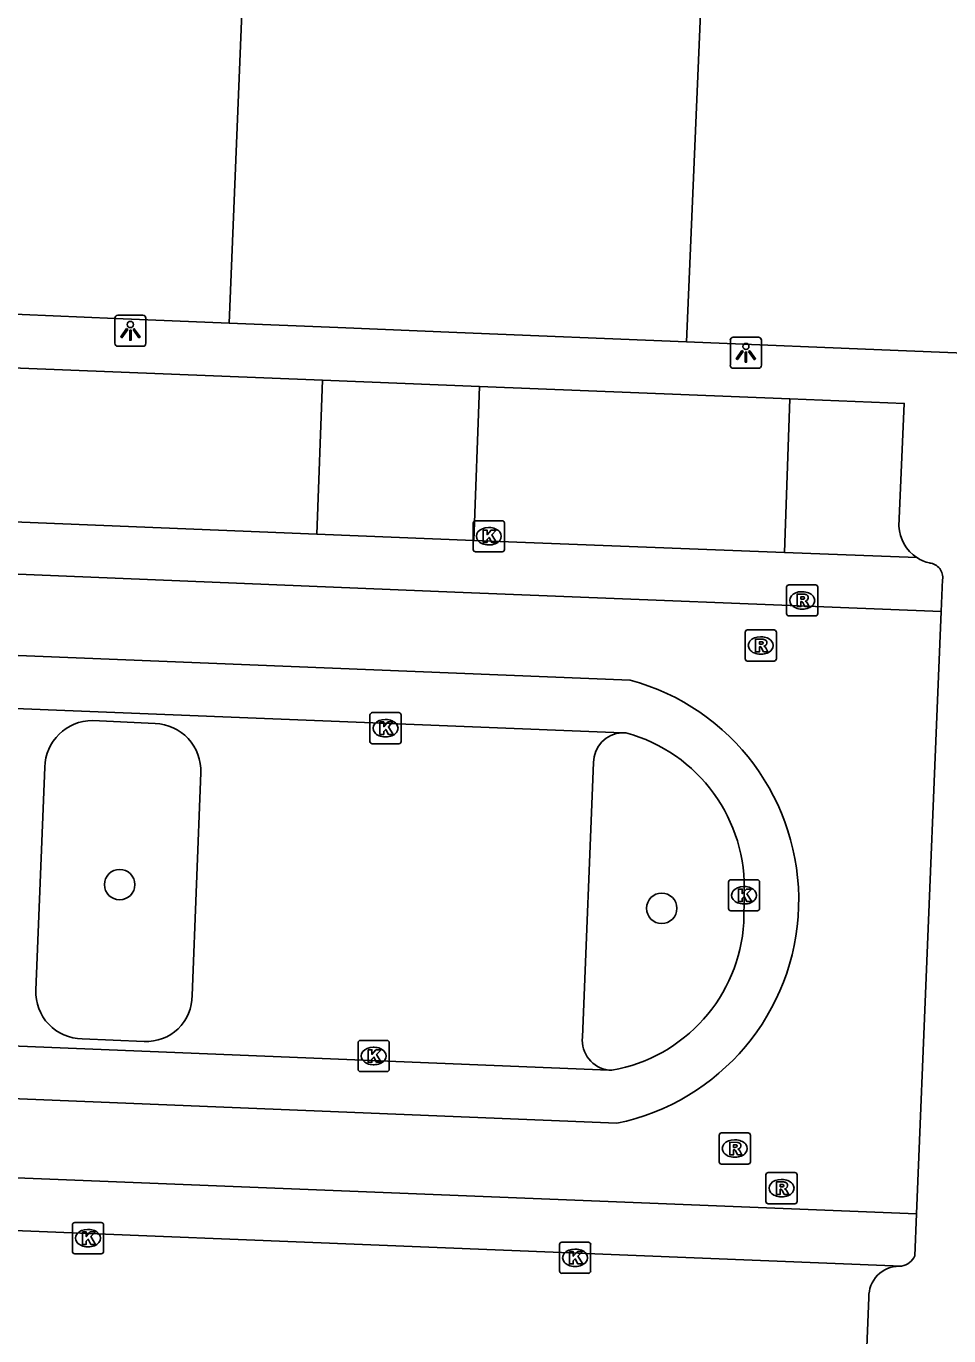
# Model space of a CAD drawing. Extents: x 160732 to 162105, y 387428 to 388479.
# Drawn here: x 161712.38 to 161742.01, y 387658.97 to 387701.05 of the extents above; entities that cross this region are included whole.
import ezdxf

# ---------------------------------------------------------------- set-up
doc = ezdxf.new("R2010")
doc.units = 0
for name, color, linetype in [('IMGEO_Boom', 7, 'Continuous'), ('IMGEO_Kolk', 7, 'Continuous'), ('IMGEO_Lichtpunt', 7, 'Continuous'), ('IMGEO_Pand', 7, 'Continuous'), ('IMGEO_Parkeervlak_open', 7, 'Continuous'), ('IMGEO_Rijbaan_lokaal_gesloten', 7, 'Continuous'), ('IMGEO_Rijbaan_lokaal_open', 7, 'Continuous'), ('IMGEO_Rioolput', 7, 'Continuous'), ('IMGEO_Voetpad_open', 7, 'Continuous')]:
    doc.layers.add(name, color=color, linetype=linetype)

msp = doc.modelspace()

# ---------------------------------------------------------------- linework, layer by layer
at = {"layer": 'IMGEO_Boom'}
for centre in [(161715.378, 387673.471), (161732.787, 387672.709)]:
    msp.add_circle(centre, 0.489, dxfattribs=at)
at = {"layer": 'IMGEO_Kolk'}
for p, q in [((161726.734, 387684.238), (161726.734, 387685.09)), ((161726.809, 387685.164), (161727.661, 387685.164)), ((161727.735, 387685.09), (161727.735, 387684.238)), ((161727.222, 387684.944), (161727.247, 387684.944)), ((161727.661, 387684.164), (161726.809, 387684.164)), ((161727.245, 387684.384), (161727.22, 387684.384)), ((161723.417, 387678.07), (161723.417, 387678.922)), ((161723.492, 387678.996), (161724.344, 387678.996)), ((161723.905, 387678.776), (161723.93, 387678.776)), ((161724.418, 387678.922), (161724.418, 387678.07)), ((161724.344, 387677.996), (161723.492, 387677.996)), ((161723.928, 387678.216), (161723.903, 387678.216)), ((161735.006, 387673.628), (161735.858, 387673.628)), ((161734.931, 387672.702), (161734.931, 387673.554)), ((161735.419, 387673.408), (161735.444, 387673.408)), ((161735.932, 387673.554), (161735.932, 387672.702)), ((161735.442, 387672.848), (161735.417, 387672.848)), ((161735.858, 387672.628), (161735.006, 387672.628)), ((161723.036, 387667.538), (161723.036, 387668.39)), ((161723.111, 387668.464), (161723.963, 387668.464)), ((161723.524, 387668.244), (161723.549, 387668.244)), ((161724.037, 387668.39), (161724.037, 387667.538)), ((161723.963, 387667.464), (161723.111, 387667.464)), ((161723.547, 387667.684), (161723.522, 387667.684)), ((161713.861, 387661.686), (161713.861, 387662.538)), ((161713.936, 387662.612), (161714.788, 387662.612)), ((161714.349, 387662.392), (161714.374, 387662.392)), ((161714.862, 387662.538), (161714.862, 387661.686)), ((161714.372, 387661.832), (161714.347, 387661.832)), ((161729.504, 387661.055), (161729.504, 387661.907)), ((161729.579, 387661.981), (161730.431, 387661.981)), ((161730.505, 387661.907), (161730.505, 387661.055)), ((161714.788, 387661.612), (161713.936, 387661.612)), ((161729.992, 387661.761), (161730.017, 387661.761)), ((161730.431, 387660.981), (161729.579, 387660.981)), ((161730.015, 387661.201), (161729.99, 387661.201))]:
    msp.add_line(p, q, dxfattribs=at)
for points in [[(161726.734, 387684.238), (161726.734, 387685.09)], [(161726.809, 387685.164), (161727.661, 387685.164)], [(161727.735, 387685.09), (161727.735, 387684.238)], [(161727.055, 387684.864), (161727.178, 387684.864), (161727.178, 387684.713), (161727.308, 387684.864), (161727.472, 387684.864), (161727.326, 387684.713), (161727.479, 387684.464), (161727.327, 387684.464), (161727.242, 387684.628), (161727.178, 387684.561), (161727.178, 387684.464), (161727.055, 387684.464), (161727.055, 387684.864)], [(161727.661, 387684.164), (161726.809, 387684.164)], [(161723.417, 387678.07), (161723.417, 387678.922)], [(161723.492, 387678.996), (161724.344, 387678.996)], [(161723.738, 387678.696), (161723.861, 387678.696), (161723.861, 387678.545), (161723.991, 387678.696), (161724.155, 387678.696), (161724.009, 387678.545), (161724.162, 387678.296), (161724.01, 387678.296), (161723.925, 387678.46), (161723.861, 387678.393), (161723.861, 387678.296), (161723.738, 387678.296), (161723.738, 387678.696)], [(161724.418, 387678.922), (161724.418, 387678.07)], [(161724.344, 387677.996), (161723.492, 387677.996)], [(161735.006, 387673.628), (161735.858, 387673.628)], [(161734.931, 387672.702), (161734.931, 387673.554)], [(161735.252, 387673.328), (161735.375, 387673.328), (161735.375, 387673.177), (161735.505, 387673.328), (161735.669, 387673.328), (161735.523, 387673.177), (161735.676, 387672.928), (161735.524, 387672.928), (161735.439, 387673.092), (161735.375, 387673.025), (161735.375, 387672.928), (161735.252, 387672.928), (161735.252, 387673.328)], [(161735.932, 387673.554), (161735.932, 387672.702)], [(161735.858, 387672.628), (161735.006, 387672.628)], [(161723.036, 387667.538), (161723.036, 387668.39)], [(161723.111, 387668.464), (161723.963, 387668.464)], [(161723.357, 387668.164), (161723.48, 387668.164), (161723.48, 387668.013), (161723.61, 387668.164), (161723.774, 387668.164), (161723.628, 387668.013), (161723.781, 387667.764), (161723.629, 387667.764), (161723.544, 387667.928), (161723.48, 387667.861), (161723.48, 387667.764), (161723.357, 387667.764), (161723.357, 387668.164)], [(161724.037, 387668.39), (161724.037, 387667.538)], [(161723.963, 387667.464), (161723.111, 387667.464)], [(161713.861, 387661.686), (161713.861, 387662.538)], [(161713.936, 387662.612), (161714.788, 387662.612)], [(161714.182, 387662.312), (161714.305, 387662.312), (161714.305, 387662.161), (161714.435, 387662.312), (161714.599, 387662.312), (161714.453, 387662.161), (161714.606, 387661.912), (161714.454, 387661.912), (161714.369, 387662.076), (161714.305, 387662.009), (161714.305, 387661.912), (161714.182, 387661.912), (161714.182, 387662.312)], [(161714.862, 387662.538), (161714.862, 387661.686)], [(161729.504, 387661.055), (161729.504, 387661.907)], [(161729.579, 387661.981), (161730.431, 387661.981)], [(161730.505, 387661.907), (161730.505, 387661.055)], [(161714.788, 387661.612), (161713.936, 387661.612)], [(161729.825, 387661.681), (161729.948, 387661.681), (161729.948, 387661.53), (161730.078, 387661.681), (161730.242, 387661.681), (161730.096, 387661.53), (161730.249, 387661.281), (161730.097, 387661.281), (161730.012, 387661.445), (161729.948, 387661.378), (161729.948, 387661.281), (161729.825, 387661.281), (161729.825, 387661.681)], [(161730.431, 387660.981), (161729.579, 387660.981)]]:
    msp.add_lwpolyline(points, dxfattribs=at)
for centre, start, end in [((161726.811, 387685.088), 91.552, 178.448), ((161726.811, 387685.088), 91.552, 178.448), ((161727.659, 387685.088), 1.552, 88.448), ((161727.659, 387685.088), 1.552, 88.448), ((161726.811, 387684.24), 181.552, 268.448), ((161726.811, 387684.24), 181.552, 268.448), ((161727.659, 387684.24), 271.552, 358.448), ((161727.659, 387684.24), 271.552, 358.448), ((161723.494, 387678.92), 91.552, 178.448), ((161723.494, 387678.92), 91.552, 178.448), ((161724.342, 387678.92), 1.552, 88.448), ((161724.342, 387678.92), 1.552, 88.448), ((161723.494, 387678.072), 181.552, 268.448), ((161723.494, 387678.072), 181.552, 268.448), ((161724.342, 387678.072), 271.552, 358.448), ((161724.342, 387678.072), 271.552, 358.448), ((161735.008, 387673.552), 91.552, 178.448), ((161735.008, 387673.552), 91.552, 178.448), ((161735.856, 387673.552), 1.552, 88.448), ((161735.856, 387673.552), 1.552, 88.448), ((161735.008, 387672.704), 181.552, 268.448), ((161735.008, 387672.704), 181.552, 268.448), ((161735.856, 387672.704), 271.552, 358.448), ((161735.856, 387672.704), 271.552, 358.448), ((161723.113, 387668.388), 91.552, 178.448), ((161723.113, 387668.388), 91.552, 178.448), ((161723.961, 387668.388), 1.552, 88.448), ((161723.961, 387668.388), 1.552, 88.448), ((161723.113, 387667.54), 181.552, 268.448), ((161723.113, 387667.54), 181.552, 268.448), ((161723.961, 387667.54), 271.552, 358.448), ((161723.961, 387667.54), 271.552, 358.448), ((161713.938, 387662.536), 91.552, 178.448), ((161713.938, 387662.536), 91.552, 178.448), ((161714.786, 387662.536), 1.552, 88.448), ((161714.786, 387662.536), 1.552, 88.448), ((161729.581, 387661.905), 91.552, 178.448), ((161729.581, 387661.905), 91.552, 178.448), ((161730.429, 387661.905), 1.552, 88.448), ((161730.429, 387661.905), 1.552, 88.448), ((161713.938, 387661.688), 181.552, 268.448), ((161713.938, 387661.688), 181.552, 268.448), ((161714.786, 387661.688), 271.552, 358.448), ((161714.786, 387661.688), 271.552, 358.448), ((161729.581, 387661.057), 181.552, 268.448), ((161729.581, 387661.057), 181.552, 268.448), ((161730.429, 387661.057), 271.552, 358.448), ((161730.429, 387661.057), 271.552, 358.448)]:
    msp.add_arc(centre, 0.0765, start, end, dxfattribs=at)
for centre, major_axis, ratio, start_param, end_param in [((161727.221, 387684.664), (-0.387, 0.002), 0.722429, 4.712389, 7.853982), ((161727.246, 387684.664), (-0.39, 0.002), 0.717154, 1.570796, 4.712389), ((161723.904, 387678.496), (-0.387, 0.002), 0.722429, 4.712389, 7.853982), ((161723.929, 387678.496), (-0.39, 0.002), 0.717154, 1.570796, 4.712389), ((161735.418, 387673.128), (-0.387, 0.002), 0.722429, 4.712389, 7.853982), ((161735.443, 387673.128), (-0.39, 0.002), 0.717154, 1.570796, 4.712389), ((161723.523, 387667.964), (-0.387, 0.002), 0.722429, 4.712389, 7.853982), ((161723.548, 387667.964), (-0.39, 0.002), 0.717154, 1.570796, 4.712389), ((161714.348, 387662.112), (-0.387, 0.002), 0.722429, 4.712389, 7.853982), ((161714.373, 387662.112), (-0.39, 0.002), 0.717154, 1.570796, 4.712389), ((161729.991, 387661.481), (-0.387, 0.002), 0.722429, 4.712389, 7.853982), ((161730.016, 387661.481), (-0.39, 0.002), 0.717154, 1.570796, 4.712389)]:
    msp.add_ellipse(centre, major_axis=major_axis, ratio=ratio, start_param=start_param, end_param=end_param, dxfattribs=at)
at = {"layer": 'IMGEO_Lichtpunt'}
for p, q in [((161716.126, 387691.765), (161715.318, 387691.765)), ((161716.126, 387691.765), (161715.318, 387691.765)), ((161715.224, 387691.67), (161715.224, 387690.863)), ((161715.224, 387691.67), (161715.224, 387690.863)), ((161716.22, 387690.863), (161716.22, 387691.67)), ((161716.22, 387690.863), (161716.22, 387691.67)), ((161734.991, 387690.964), (161734.991, 387690.157)), ((161734.991, 387690.964), (161734.991, 387690.157)), ((161735.893, 387691.059), (161735.085, 387691.059)), ((161735.893, 387691.059), (161735.085, 387691.059)), ((161735.987, 387690.157), (161735.987, 387690.964)), ((161735.987, 387690.157), (161735.987, 387690.964)), ((161715.318, 387690.769), (161716.126, 387690.769)), ((161715.318, 387690.769), (161716.126, 387690.769)), ((161735.085, 387690.063), (161735.893, 387690.063)), ((161735.085, 387690.063), (161735.893, 387690.063))]:
    msp.add_line(p, q, dxfattribs=at)
for points in [[(161715.598, 387691.334), (161715.637, 387691.306), (161715.449, 387691.044), (161715.411, 387691.071), (161715.598, 387691.334)], [(161715.7, 387691.286), (161715.747, 387691.286), (161715.747, 387690.964), (161715.7, 387690.964), (161715.7, 387691.286)], [(161715.81, 387691.306), (161715.848, 387691.333), (161716.035, 387691.071), (161715.996, 387691.043), (161715.81, 387691.306)], [(161735.365, 387690.628), (161735.404, 387690.6), (161735.216, 387690.338), (161735.178, 387690.365), (161735.365, 387690.628)], [(161735.467, 387690.58), (161735.514, 387690.58), (161735.514, 387690.258), (161735.467, 387690.258), (161735.467, 387690.58)], [(161735.577, 387690.6), (161735.615, 387690.627), (161735.802, 387690.365), (161735.763, 387690.337), (161735.577, 387690.6)]]:
    msp.add_lwpolyline(points, dxfattribs=at)
for centre in [(161715.723, 387691.468), (161735.49, 387690.762)]:
    msp.add_circle(centre, 0.0994, dxfattribs=at)
for centre, start, end in [((161715.318, 387691.67), 90, 180), ((161715.318, 387691.67), 90, 180), ((161716.126, 387691.67), 0, 90), ((161716.126, 387691.67), 0, 90), ((161715.318, 387690.863), 180, 270), ((161715.318, 387690.863), 180, 270), ((161716.126, 387690.863), 270, 0), ((161716.126, 387690.863), 270, 360), ((161735.085, 387690.964), 90, 180), ((161735.085, 387690.964), 90, 180), ((161735.893, 387690.964), 0, 90), ((161735.893, 387690.964), 0, 90), ((161735.085, 387690.157), 180, 270), ((161735.085, 387690.157), 180, 270), ((161735.893, 387690.157), 270, 0), ((161735.893, 387690.157), 270, 360)]:
    msp.add_arc(centre, 0.0946, start, end, dxfattribs=at)
at = {"layer": 'IMGEO_Pand'}
for points in [[(161718.894, 387691.515), (161719.742, 387712.244), (161720.544, 387731.818)], [(161735.29, 387730.873), (161733.58, 387690.914)], [(161718.894, 387691.515), (161715.234, 387691.665), (161711.239, 387691.829), (161707.354, 387691.988), (161703.725, 387692.136)], [(161733.58, 387690.914), (161726.208, 387691.216), (161722.383, 387691.372), (161718.894, 387691.515)], [(161743.842, 387690.494), (161740.382, 387690.636), (161733.58, 387690.914)]]:
    msp.add_lwpolyline(points, dxfattribs=at)
at = {"layer": 'IMGEO_Parkeervlak_open'}
for points in [[(161716.517, 387678.65), (161714.509, 387678.741)], [(161730.596, 387677.393), (161730.241, 387668.568)], [(161712.976, 387677.24), (161712.687, 387670.078)], [(161717.702, 387669.913), (161717.982, 387677.066)], [(161714.176, 387668.52), (161716.165, 387668.434)]]:
    msp.add_lwpolyline(points, dxfattribs=at)
for centre, radius, start, end in [((161714.5, 387677.216), 1.525, 89.6758, 179.1156), ((161716.459, 387677.127), 1.524, 357.6942, 87.8357), ((161731.563, 387677.385), 0.967, 92.8078, 179.5105), ((161714.184, 387670.019), 1.499, 177.7268, 269.6787), ((161716.246, 387669.888), 1.456, 266.7939, 1.0027), ((161731.206, 387668.474), 0.97, 174.4102, 262.9358)]:
    msp.add_arc(centre, radius, start, end, dxfattribs=at)
at = {"layer": 'IMGEO_Rijbaan_lokaal_gesloten'}
for points in [[(161694.959, 387684.148), (161726.139, 387682.869), (161741.763, 387682.241)], [(161741.763, 387682.241), (161741.635, 387679.13), (161740.97, 387662.897)], [(161731.772, 387680.042), (161694.847, 387681.529)], [(161694.801, 387667.29), (161731.347, 387665.802)], [(161740.97, 387662.897), (161694.663, 387664.744)]]:
    msp.add_lwpolyline(points, dxfattribs=at)
msp.add_arc((161729.865, 387672.973), 7.322, 281.6747, 74.9062, dxfattribs=at)
at = {"layer": 'IMGEO_Rijbaan_lokaal_open'}
for points in [[(161711.709, 387685.136), (161721.708, 387684.729)], [(161726.756, 387684.523), (161721.708, 387684.729)], [(161726.756, 387684.523), (161736.73, 387684.14)], [(161740.984, 387683.977), (161736.73, 387684.14)], [(161741.763, 387682.241), (161741.805, 387683.269)], [(161699.72, 387679.627), (161731.516, 387678.351)], [(161731.639, 387678.349), (161731.516, 387678.351)], [(161735.424, 387672.257), (161735.432, 387673.128)], [(161731.087, 387667.511), (161699.255, 387668.805)], [(161731.087, 387667.511), (161731.189, 387667.504)], [(161740.491, 387661.216), (161695.21, 387663.029)], [(161740.915, 387661.545), (161740.97, 387662.897)]]:
    msp.add_lwpolyline(points, dxfattribs=at)
for centre, radius, start, end in [((161741.661, 387685.008), 1.233, 236.6859, 257.191), ((161741.349, 387683.344), 0.462, 350.6191, 85.1457), ((161730.286, 387673.378), 5.152, 357.2237, 74.7723), ((161730.29, 387672.569), 5.144, 280.0692, 356.5277), ((161740.398, 387661.773), 0.565, 279.4482, 336.1706)]:
    msp.add_arc(centre, radius, start, end, dxfattribs=at)
at = {"layer": 'IMGEO_Rioolput'}
for p, q in [((161736.797, 387682.177), (161736.797, 387683.029)), ((161736.872, 387683.103), (161737.724, 387683.103)), ((161737.285, 387682.883), (161737.31, 387682.883)), ((161737.798, 387683.029), (161737.798, 387682.177)), ((161737.724, 387682.103), (161736.872, 387682.103)), ((161737.308, 387682.323), (161737.283, 387682.323)), ((161735.542, 387681.654), (161736.394, 387681.654)), ((161735.467, 387680.728), (161735.467, 387681.58)), ((161735.955, 387681.434), (161735.98, 387681.434)), ((161736.468, 387681.58), (161736.468, 387680.728)), ((161735.978, 387680.874), (161735.953, 387680.874)), ((161736.394, 387680.654), (161735.542, 387680.654)), ((161734.633, 387664.565), (161734.633, 387665.417)), ((161734.708, 387665.491), (161735.56, 387665.491)), ((161735.121, 387665.271), (161735.146, 387665.271)), ((161735.634, 387665.417), (161735.634, 387664.565)), ((161735.56, 387664.491), (161734.708, 387664.491)), ((161735.144, 387664.711), (161735.119, 387664.711)), ((161736.134, 387663.292), (161736.134, 387664.144)), ((161736.209, 387664.218), (161737.061, 387664.218)), ((161736.622, 387663.998), (161736.647, 387663.998)), ((161737.135, 387664.144), (161737.135, 387663.292)), ((161737.061, 387663.218), (161736.209, 387663.218)), ((161736.645, 387663.438), (161736.62, 387663.438))]:
    msp.add_line(p, q, dxfattribs=at)
for points in [[(161736.797, 387682.177), (161736.797, 387683.029)], [(161736.872, 387683.103), (161737.724, 387683.103)], [(161737.798, 387683.029), (161737.798, 387682.177)], [(161737.386, 387682.801), (161737.134, 387682.803), (161737.134, 387682.403)], [(161737.134, 387682.403), (161737.258, 387682.403), (161737.258, 387682.565), (161737.269, 387682.565)], [(161737.312, 387682.722), (161737.258, 387682.722), (161737.258, 387682.641)], [(161737.258, 387682.641), (161737.31, 387682.641)], [(161737.316, 387682.536), (161737.387, 387682.403), (161737.527, 387682.403), (161737.462, 387682.529)], [(161737.724, 387682.103), (161736.872, 387682.103)], [(161735.542, 387681.654), (161736.394, 387681.654)], [(161735.467, 387680.728), (161735.467, 387681.58)], [(161736.056, 387681.352), (161735.804, 387681.354), (161735.804, 387680.954)], [(161735.982, 387681.273), (161735.928, 387681.273), (161735.928, 387681.192)], [(161735.928, 387681.192), (161735.98, 387681.192)], [(161736.468, 387681.58), (161736.468, 387680.728)], [(161735.804, 387680.954), (161735.928, 387680.954), (161735.928, 387681.116), (161735.939, 387681.116)], [(161735.986, 387681.087), (161736.057, 387680.954), (161736.197, 387680.954), (161736.132, 387681.08)], [(161736.394, 387680.654), (161735.542, 387680.654)], [(161734.633, 387664.565), (161734.633, 387665.417)], [(161734.708, 387665.491), (161735.56, 387665.491)], [(161735.222, 387665.189), (161734.97, 387665.191), (161734.97, 387664.791)], [(161735.634, 387665.417), (161735.634, 387664.565)], [(161734.97, 387664.791), (161735.094, 387664.791), (161735.094, 387664.953), (161735.105, 387664.953)], [(161735.148, 387665.11), (161735.094, 387665.11), (161735.094, 387665.029)], [(161735.094, 387665.029), (161735.146, 387665.029)], [(161735.152, 387664.924), (161735.223, 387664.791), (161735.363, 387664.791), (161735.298, 387664.917)], [(161735.56, 387664.491), (161734.708, 387664.491)], [(161736.134, 387663.292), (161736.134, 387664.144)], [(161736.209, 387664.218), (161737.061, 387664.218)], [(161737.135, 387664.144), (161737.135, 387663.292)], [(161736.723, 387663.916), (161736.471, 387663.918), (161736.471, 387663.518)], [(161736.471, 387663.518), (161736.595, 387663.518), (161736.595, 387663.68), (161736.606, 387663.68)], [(161736.649, 387663.837), (161736.595, 387663.837), (161736.595, 387663.756)], [(161736.595, 387663.756), (161736.647, 387663.756)], [(161736.653, 387663.651), (161736.724, 387663.518), (161736.864, 387663.518), (161736.799, 387663.644)], [(161737.061, 387663.218), (161736.209, 387663.218)]]:
    msp.add_lwpolyline(points, dxfattribs=at)
for centre, radius, start, end in [((161736.874, 387683.027), 0.0765, 91.552, 178.448), ((161736.874, 387683.027), 0.0765, 91.552, 178.448), ((161737.722, 387683.027), 0.0765, 1.552, 88.448), ((161737.722, 387683.027), 0.0765, 1.552, 88.448), ((161737.268, 387682.512), 0.0533, 26.0293, 88.6989), ((161737.294, 387682.83), 0.19, 274.7715, 282.9687), ((161737.318, 387682.626), 0.0964, 77.0061, 93.1865), ((161737.332, 387682.683), 0.0378, 276.6634, 79.6772), ((161737.385, 387682.691), 0.109, 350.3612, 89.416), ((161737.383, 387682.691), 0.112, 277.5842, 350.9817), ((161737.367, 387682.476), 0.108, 29.5134, 73.7905), ((161736.874, 387682.179), 0.0765, 181.552, 268.448), ((161736.874, 387682.179), 0.0765, 181.552, 268.448), ((161737.722, 387682.179), 0.0765, 271.552, 358.448), ((161737.722, 387682.179), 0.0765, 271.552, 358.448), ((161735.544, 387681.578), 0.0765, 91.552, 178.448), ((161735.544, 387681.578), 0.0765, 91.552, 178.448), ((161736.392, 387681.578), 0.0765, 1.552, 88.448), ((161736.392, 387681.578), 0.0765, 1.552, 88.448), ((161735.964, 387681.381), 0.19, 274.7715, 282.9687), ((161735.988, 387681.177), 0.0964, 77.0061, 93.1865), ((161736.002, 387681.234), 0.0378, 276.6634, 79.6772), ((161736.055, 387681.242), 0.109, 350.3612, 89.416), ((161736.053, 387681.242), 0.112, 277.5842, 350.9817), ((161735.938, 387681.063), 0.0533, 26.0293, 88.6989), ((161736.037, 387681.027), 0.108, 29.5134, 73.7905), ((161735.544, 387680.73), 0.0765, 181.552, 268.448), ((161735.544, 387680.73), 0.0765, 181.552, 268.448), ((161736.392, 387680.73), 0.0765, 271.552, 358.448), ((161736.392, 387680.73), 0.0765, 271.552, 358.448), ((161734.71, 387665.415), 0.0765, 91.552, 178.448), ((161734.71, 387665.415), 0.0765, 91.552, 178.448), ((161735.221, 387665.079), 0.109, 350.3612, 89.416), ((161735.558, 387665.415), 0.0765, 1.552, 88.448), ((161735.558, 387665.415), 0.0765, 1.552, 88.448), ((161735.104, 387664.9), 0.0533, 26.0293, 88.6989), ((161735.13, 387665.218), 0.19, 274.7715, 282.9687), ((161735.154, 387665.014), 0.0964, 77.0061, 93.1865), ((161735.168, 387665.071), 0.0378, 276.6634, 79.6772), ((161735.219, 387665.079), 0.112, 277.5842, 350.9817), ((161735.203, 387664.864), 0.108, 29.5134, 73.7905), ((161734.71, 387664.567), 0.0765, 181.552, 268.448), ((161734.71, 387664.567), 0.0765, 181.552, 268.448), ((161735.558, 387664.567), 0.0765, 271.552, 358.448), ((161735.558, 387664.567), 0.0765, 271.552, 358.448), ((161736.211, 387664.142), 0.0765, 91.552, 178.448), ((161736.211, 387664.142), 0.0765, 91.552, 178.448), ((161737.059, 387664.142), 0.0765, 1.552, 88.448), ((161737.059, 387664.142), 0.0765, 1.552, 88.448), ((161736.605, 387663.627), 0.0533, 26.0293, 88.6989), ((161736.631, 387663.945), 0.19, 274.7715, 282.9687), ((161736.655, 387663.741), 0.0964, 77.0061, 93.1865), ((161736.669, 387663.798), 0.0378, 276.6634, 79.6772), ((161736.722, 387663.806), 0.109, 350.3612, 89.416), ((161736.72, 387663.806), 0.112, 277.5842, 350.9817), ((161736.704, 387663.591), 0.108, 29.5134, 73.7905), ((161736.211, 387663.294), 0.0765, 181.552, 268.448), ((161736.211, 387663.294), 0.0765, 181.552, 268.448), ((161737.059, 387663.294), 0.0765, 271.552, 358.448), ((161737.059, 387663.294), 0.0765, 271.552, 358.448)]:
    msp.add_arc(centre, radius, start, end, dxfattribs=at)
for centre, major_axis, ratio, start_param, end_param in [((161737.284, 387682.603), (-0.387, 0.002), 0.722429, 4.712389, 7.853982), ((161737.309, 387682.603), (-0.39, 0.002), 0.717154, 1.570796, 4.712389), ((161735.954, 387681.154), (-0.387, 0.002), 0.722429, 4.712389, 7.853982), ((161735.979, 387681.154), (-0.39, 0.002), 0.717154, 1.570796, 4.712389), ((161735.12, 387664.991), (-0.387, 0.002), 0.722429, 4.712389, 7.853982), ((161735.145, 387664.991), (-0.39, 0.002), 0.717154, 1.570796, 4.712389), ((161736.621, 387663.718), (-0.387, 0.002), 0.722429, 4.712389, 7.853982), ((161736.646, 387663.718), (-0.39, 0.002), 0.717154, 1.570796, 4.712389)]:
    msp.add_ellipse(centre, major_axis=major_axis, ratio=ratio, start_param=start_param, end_param=end_param, dxfattribs=at)
at = {"layer": 'IMGEO_Voetpad_open'}
for points in [[(161721.89, 387689.675), (161711.927, 387690.073)], [(161721.708, 387684.729), (161721.89, 387689.675)], [(161726.935, 387689.474), (161721.89, 387689.675)], [(161726.935, 387689.474), (161726.756, 387684.523)], [(161736.906, 387689.076), (161726.935, 387689.474)], [(161736.73, 387684.14), (161736.906, 387689.076)], [(161740.407, 387684.993), (161740.574, 387688.93), (161736.906, 387689.076)], [(161696.427, 387661.508), (161696.297, 387657.93), (161739.283, 387656.214), (161739.442, 387660.208)], [(161740.418, 387661.208), (161740.491, 387661.216)]]:
    msp.add_lwpolyline(points, dxfattribs=at)
for centre, radius, start, end in [((161741.671, 387685.039), 1.265, 182.0914, 237.0942), ((161740.408, 387660.241), 0.967, 89.4363, 181.9554)]:
    msp.add_arc(centre, radius, start, end, dxfattribs=at)

doc.saveas('drawing.dxf')
